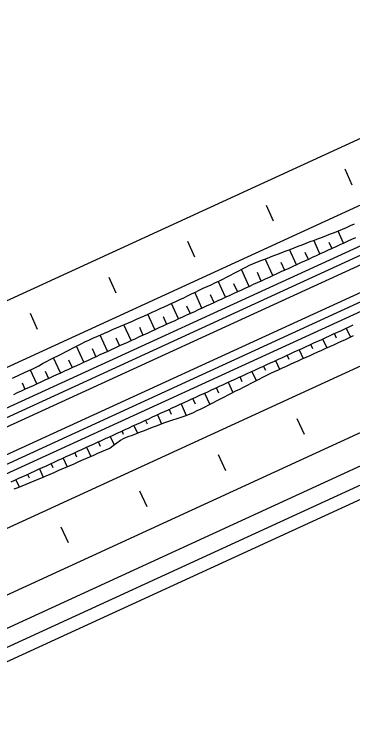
# Model space of a CAD drawing. Extents: x 6503541 to 6503743, y 5888004 to 5888145.
# Drawn here: x 6503613.157 to 6503614.094, y 5888058.691 to 5888060.703 of the extents above; entities that cross this region are included whole.
import ezdxf

# ---------------------------------------------------------------- set-up
doc = ezdxf.new("R2010")
doc.units = 0
doc.layers.add('12', color=7, linetype='Continuous')

msp = doc.modelspace()

# ---------------------------------------------------------------- linework, layer by layer
at = {"layer": '12'}
for p, q in [((6503605.1366, 5888055.919), (6503621.1114, 5888063.2433)), ((6503605.1466, 5888055.8972), (6503621.1214, 5888063.2215)), ((6503605.1756, 5888055.8339), (6503621.1505, 5888063.1582)), ((6503605.1856, 5888055.8121), (6503621.1605, 5888063.1364)), ((6503617.1884, 5888061.5832), (6503611.5845, 5888059.0139)), ((6503617.3575, 5888061.2145), (6503607.3899, 5888056.6445)), ((6503617.4275, 5888061.0618), (6503607.9932, 5888056.7363)), ((6503617.3425, 5888060.9305), (6503607.9659, 5888056.6314)), ((6503617.4389, 5888060.9218), (6503607.9859, 5888056.5878)), ((6503615.339, 5888060.9201), (6503611.5145, 5888059.1666)), ((6503617.4539, 5888060.8891), (6503608.0009, 5888056.555)), ((6503605.811, 5888056.2546), (6503615.7038, 5888060.7903)), ((6503605.6303, 5888055.9895), (6503615.7728, 5888060.6398)), ((6503614.0698, 5888060.0697), (6503614.0545, 5888060.103)), ((6503614.0043, 5888060.0397), (6503613.9871, 5888060.0772)), ((6503614.0289, 5888060.0724), (6503614.037, 5888060.0547)), ((6503613.9389, 5888060.0097), (6503613.9197, 5888060.0514)), ((6503613.9625, 5888060.0445), (6503613.9716, 5888060.0247)), ((6503613.8734, 5888059.9796), (6503613.8523, 5888060.0256)), ((6503613.8961, 5888060.0166), (6503613.9061, 5888059.9946)), ((6503613.808, 5888059.9496), (6503613.7864, 5888059.9966)), ((6503613.8297, 5888059.9887), (6503613.8407, 5888059.9646)), ((6503613.7425, 5888059.9196), (6503613.7224, 5888059.9636)), ((6503613.7649, 5888059.9571), (6503613.7752, 5888059.9346)), ((6503613.6771, 5888059.8896), (6503613.6571, 5888059.9331)), ((6503613.6997, 5888059.9266), (6503613.7098, 5888059.9046)), ((6503613.6116, 5888059.8596), (6503613.5921, 5888059.9021)), ((6503613.6345, 5888059.896), (6503613.6443, 5888059.8746)), ((6503613.5462, 5888059.8296), (6503613.5267, 5888059.8721)), ((6503613.5692, 5888059.8659), (6503613.5789, 5888059.8446)), ((6503613.4807, 5888059.7996), (6503613.4607, 5888059.8433)), ((6503613.5036, 5888059.8361), (6503613.5135, 5888059.8146)), ((6503614.0772, 5888059.8339), (6503614.0886, 5888059.809)), ((6503613.4153, 5888059.7696), (6503613.3946, 5888059.8147)), ((6503613.4378, 5888059.8068), (6503613.448, 5888059.7846)), ((6503614.0117, 5888059.8039), (6503614.0231, 5888059.7791)), ((6503614.0502, 5888059.8063), (6503614.0445, 5888059.8189)), ((6503613.3498, 5888059.7396), (6503613.3294, 5888059.7842)), ((6503613.9846, 5888059.7766), (6503613.979, 5888059.7889)), ((6503613.3721, 5888059.7774), (6503613.3826, 5888059.7546)), ((6503613.9463, 5888059.7739), (6503613.9575, 5888059.7495)), ((6503613.2844, 5888059.7096), (6503613.2653, 5888059.7512)), ((6503613.3072, 5888059.7461), (6503613.3171, 5888059.7246)), ((6503613.8808, 5888059.7438), (6503613.8919, 5888059.7197)), ((6503613.9191, 5888059.7468), (6503613.9136, 5888059.7589)), ((6503613.8537, 5888059.7168), (6503613.8481, 5888059.7288)), ((6503613.2189, 5888059.6796), (6503613.2015, 5888059.7175)), ((6503613.2425, 5888059.7146), (6503613.2517, 5888059.6946)), ((6503613.8154, 5888059.7138), (6503613.8271, 5888059.6883)), ((6503613.178, 5888059.6825), (6503613.1862, 5888059.6646)), ((6503613.7499, 5888059.6838), (6503613.763, 5888059.6554)), ((6503613.7888, 5888059.6853), (6503613.7827, 5888059.6988)), ((6503613.7241, 5888059.6539), (6503613.7172, 5888059.6688)), ((6503613.6845, 5888059.6538), (6503613.6989, 5888059.6225)), ((6503613.619, 5888059.6238), (6503613.6336, 5888059.5921)), ((6503613.6592, 5888059.6227), (6503613.6518, 5888059.6388)), ((6503613.5927, 5888059.5948), (6503613.5863, 5888059.6088)), ((6503613.5536, 5888059.5938), (6503613.565, 5888059.5689)), ((6503613.4881, 5888059.5638), (6503613.4978, 5888059.5428)), ((6503613.5261, 5888059.5673), (6503613.5209, 5888059.5788)), ((6503613.4598, 5888059.5393), (6503613.4554, 5888059.5488)), ((6503613.4227, 5888059.5338), (6503613.4335, 5888059.5102)), ((6503613.3572, 5888059.5038), (6503613.3688, 5888059.4785)), ((6503613.3959, 5888059.5059), (6503613.39, 5888059.5188)), ((6503613.3302, 5888059.4764), (6503613.3245, 5888059.4888)), ((6503613.2918, 5888059.4738), (6503613.3029, 5888059.4496)), ((6503613.2264, 5888059.4438), (6503613.237, 5888059.4206)), ((6503613.2645, 5888059.4469), (6503613.2591, 5888059.4588)), ((6503613.1985, 5888059.4181), (6503613.1936, 5888059.4288)), ((6503613.1609, 5888059.4138), (6503613.1701, 5888059.3937))]:
    msp.add_line(p, q, dxfattribs=at)
for points in [[(6503614.0939, 5888060.2304), (6503614.0739, 5888060.2741)], [(6503613.8757, 5888060.1304), (6503613.8557, 5888060.174)], [(6503613.2057, 5888059.7202), (6503613.2118, 5888059.723), (6503613.2242, 5888059.7297), (6503613.2348, 5888059.7354), (6503613.2455, 5888059.741), (6503613.2561, 5888059.7465), (6503613.2668, 5888059.752), (6503613.2775, 5888059.7575), (6503613.2882, 5888059.763), (6503613.2988, 5888059.7685), (6503613.3095, 5888059.774), (6503613.3202, 5888059.7795), (6503613.3309, 5888059.785), (6503613.3416, 5888059.7905), (6503613.3524, 5888059.7957), (6503613.3632, 5888059.8009), (6503613.3741, 5888059.8058), (6503613.3851, 5888059.8106), (6503613.3962, 5888059.8154), (6503613.4072, 5888059.8201), (6503613.4182, 5888059.8249), (6503613.4292, 5888059.8297), (6503613.4402, 5888059.8345), (6503613.4512, 5888059.8392), (6503613.4622, 5888059.844), (6503613.4733, 5888059.8488), (6503613.4843, 5888059.8535), (6503613.4953, 5888059.8583), (6503613.5063, 5888059.8631), (6503613.5173, 5888059.8678), (6503613.5283, 5888059.8728), (6503613.5392, 5888059.8778), (6503613.5501, 5888059.8828), (6503613.561, 5888059.8878), (6503613.5719, 5888059.8928), (6503613.5828, 5888059.8978), (6503613.5937, 5888059.9028), (6503613.6046, 5888059.9079), (6503613.6155, 5888059.9129), (6503613.6263, 5888059.9181), (6503613.6371, 5888059.9234), (6503613.6479, 5888059.9286), (6503613.6587, 5888059.9338), (6503613.6695, 5888059.9391), (6503613.6803, 5888059.9443), (6503613.6912, 5888059.9493), (6503613.7021, 5888059.9543), (6503613.713, 5888059.9593), (6503613.7239, 5888059.9643), (6503613.7348, 5888059.9693), (6503613.7455, 5888059.9748), (6503613.7561, 5888059.9804), (6503613.7667, 5888059.9861), (6503613.7773, 5888059.9917), (6503613.7879, 5888059.9974), (6503613.7985, 5888060.0031), (6503613.8092, 5888060.0087), (6503613.8202, 5888060.0133), (6503613.8315, 5888060.0176), (6503613.8427, 5888060.0219), (6503613.8539, 5888060.0262), (6503613.8652, 5888060.0305), (6503613.8764, 5888060.0348), (6503613.8876, 5888060.0391), (6503613.8988, 5888060.0434), (6503613.9101, 5888060.0477), (6503613.9213, 5888060.052), (6503613.9325, 5888060.0563), (6503613.9438, 5888060.0606), (6503613.955, 5888060.0649), (6503613.9662, 5888060.0692), (6503613.9775, 5888060.0735), (6503613.9887, 5888060.0778), (6503613.9999, 5888060.0821), (6503614.0111, 5888060.0864), (6503614.0224, 5888060.0907), (6503614.0336, 5888060.095), (6503614.0448, 5888060.0993), (6503614.0561, 5888060.1036), (6503614.0672, 5888060.1081), (6503614.0782, 5888060.113), (6503614.0891, 5888060.118), (6503614.1, 5888060.123)], [(6503613.155, 5888059.6503), (6503613.1659, 5888059.6553), (6503613.1768, 5888059.6603), (6503613.1878, 5888059.6653), (6503613.1987, 5888059.6703), (6503613.2096, 5888059.6753), (6503613.2205, 5888059.6803), (6503613.2314, 5888059.6853), (6503613.2423, 5888059.6903), (6503613.2532, 5888059.6953), (6503613.2641, 5888059.7003), (6503613.275, 5888059.7053), (6503613.2859, 5888059.7103), (6503613.2968, 5888059.7153), (6503613.3077, 5888059.7203), (6503613.3187, 5888059.7253), (6503613.3296, 5888059.7303), (6503613.3405, 5888059.7353), (6503613.3514, 5888059.7403), (6503613.3623, 5888059.7453), (6503613.3732, 5888059.7503), (6503613.3841, 5888059.7553), (6503613.395, 5888059.7603), (6503613.4059, 5888059.7653), (6503613.4168, 5888059.7703), (6503613.4277, 5888059.7753), (6503613.4386, 5888059.7803), (6503613.4495, 5888059.7853), (6503613.4605, 5888059.7903), (6503613.4714, 5888059.7953), (6503613.4823, 5888059.8003), (6503613.4932, 5888059.8053), (6503613.5041, 5888059.8103), (6503613.515, 5888059.8153), (6503613.5259, 5888059.8203), (6503613.5368, 5888059.8253), (6503613.5477, 5888059.8303), (6503613.5586, 5888059.8353), (6503613.5695, 5888059.8403), (6503613.5804, 5888059.8453), (6503613.5914, 5888059.8503), (6503613.6023, 5888059.8553), (6503613.6132, 5888059.8603), (6503613.6241, 5888059.8653), (6503613.635, 5888059.8703), (6503613.6459, 5888059.8753), (6503613.6568, 5888059.8803), (6503613.6677, 5888059.8853), (6503613.6786, 5888059.8903), (6503613.6895, 5888059.8953), (6503613.7004, 5888059.9003), (6503613.7113, 5888059.9053), (6503613.7223, 5888059.9103), (6503613.7332, 5888059.9153), (6503613.7441, 5888059.9203), (6503613.755, 5888059.9253), (6503613.7659, 5888059.9303), (6503613.7768, 5888059.9353), (6503613.7877, 5888059.9403), (6503613.7986, 5888059.9453), (6503613.8095, 5888059.9503), (6503613.8204, 5888059.9553), (6503613.8313, 5888059.9603), (6503613.8422, 5888059.9653), (6503613.8531, 5888059.9703), (6503613.8641, 5888059.9754), (6503613.875, 5888059.9804), (6503613.8859, 5888059.9854), (6503613.8968, 5888059.9904), (6503613.9077, 5888059.9954), (6503613.9186, 5888060.0004), (6503613.9295, 5888060.0054), (6503613.9404, 5888060.0104), (6503613.9513, 5888060.0154), (6503613.9622, 5888060.0204), (6503613.9731, 5888060.0254), (6503613.984, 5888060.0304), (6503613.995, 5888060.0354), (6503614.0059, 5888060.0404), (6503614.0168, 5888060.0454), (6503614.0277, 5888060.0504), (6503614.0386, 5888060.0554), (6503614.0495, 5888060.0604), (6503614.0604, 5888060.0654), (6503614.0713, 5888060.0704), (6503614.0822, 5888060.0754), (6503614.0931, 5888060.0804), (6503614.104, 5888060.0854)], [(6503613.6576, 5888060.0304), (6503613.6376, 5888060.074)], [(6503613.4394, 5888059.9304), (6503613.4194, 5888059.974)], [(6503613.2213, 5888059.8303), (6503613.2013, 5888059.874)], [(6503613.1475, 5888059.4076), (6503613.1584, 5888059.4126), (6503613.1693, 5888059.4176), (6503613.1802, 5888059.4226), (6503613.1911, 5888059.4276), (6503613.202, 5888059.4326), (6503613.2129, 5888059.4376), (6503613.2238, 5888059.4426), (6503613.2347, 5888059.4476), (6503613.2456, 5888059.4526), (6503613.2566, 5888059.4576), (6503613.2675, 5888059.4626), (6503613.2784, 5888059.4676), (6503613.2893, 5888059.4726), (6503613.3002, 5888059.4776), (6503613.3111, 5888059.4826), (6503613.322, 5888059.4876), (6503613.3329, 5888059.4926), (6503613.3438, 5888059.4976), (6503613.3547, 5888059.5026), (6503613.3656, 5888059.5076), (6503613.3765, 5888059.5126), (6503613.3875, 5888059.5176), (6503613.3984, 5888059.5226), (6503613.4093, 5888059.5276), (6503613.4202, 5888059.5326), (6503613.4311, 5888059.5376), (6503613.442, 5888059.5426), (6503613.4529, 5888059.5476), (6503613.4638, 5888059.5526), (6503613.4747, 5888059.5576), (6503613.4856, 5888059.5626), (6503613.4965, 5888059.5676), (6503613.5074, 5888059.5726), (6503613.5184, 5888059.5776), (6503613.5293, 5888059.5827), (6503613.5402, 5888059.5877), (6503613.5511, 5888059.5927), (6503613.562, 5888059.5977), (6503613.5729, 5888059.6027), (6503613.5838, 5888059.6077), (6503613.5947, 5888059.6127), (6503613.6056, 5888059.6177), (6503613.6165, 5888059.6227), (6503613.6274, 5888059.6277), (6503613.6383, 5888059.6327), (6503613.6492, 5888059.6377), (6503613.6602, 5888059.6427), (6503613.6711, 5888059.6477), (6503613.682, 5888059.6527), (6503613.6929, 5888059.6577), (6503613.7038, 5888059.6627), (6503613.7147, 5888059.6677), (6503613.7256, 5888059.6727), (6503613.7365, 5888059.6777), (6503613.7474, 5888059.6827), (6503613.7583, 5888059.6877), (6503613.7692, 5888059.6927), (6503613.7801, 5888059.6977), (6503613.7911, 5888059.7027), (6503613.802, 5888059.7077), (6503613.8129, 5888059.7127), (6503613.8238, 5888059.7177), (6503613.8347, 5888059.7227), (6503613.8456, 5888059.7277), (6503613.8565, 5888059.7327), (6503613.8674, 5888059.7377), (6503613.8783, 5888059.7427), (6503613.8892, 5888059.7477), (6503613.9001, 5888059.7527), (6503613.911, 5888059.7577), (6503613.922, 5888059.7627), (6503613.9329, 5888059.7677), (6503613.9438, 5888059.7727), (6503613.9547, 5888059.7777), (6503613.9656, 5888059.7827), (6503613.9765, 5888059.7877), (6503613.9874, 5888059.7927), (6503613.9983, 5888059.7977), (6503614.0092, 5888059.8027), (6503614.0201, 5888059.8077), (6503614.031, 5888059.8127), (6503614.0419, 5888059.8177), (6503614.0529, 5888059.8227), (6503614.0638, 5888059.8277), (6503614.0747, 5888059.8327), (6503614.0856, 5888059.8377), (6503614.0965, 5888059.8427)], [(6503613.1565, 5888059.388), (6503613.1675, 5888059.3926), (6503613.1786, 5888059.3972), (6503613.1897, 5888059.4018), (6503613.2008, 5888059.4064), (6503613.212, 5888059.4108), (6503613.2232, 5888059.4151), (6503613.2344, 5888059.4195), (6503613.2454, 5888059.4243), (6503613.2564, 5888059.4292), (6503613.2674, 5888059.434), (6503613.2784, 5888059.4388), (6503613.2894, 5888059.4436), (6503613.3004, 5888059.4484), (6503613.3114, 5888059.4533), (6503613.3223, 5888059.4581), (6503613.3333, 5888059.4629), (6503613.3443, 5888059.4677), (6503613.3553, 5888059.4726), (6503613.3663, 5888059.4774), (6503613.3773, 5888059.4822), (6503613.3883, 5888059.487), (6503613.3993, 5888059.4918), (6503613.4103, 5888059.4967), (6503613.4213, 5888059.5015), (6503613.4312, 5888059.5085), (6503613.4411, 5888059.5158), (6503613.4509, 5888059.5232), (6503613.4615, 5888059.5288), (6503613.4727, 5888059.5332), (6503613.484, 5888059.5375), (6503613.4952, 5888059.5418), (6503613.5064, 5888059.5462), (6503613.5176, 5888059.5505), (6503613.5288, 5888059.5548), (6503613.54, 5888059.5592), (6503613.5512, 5888059.5635), (6503613.5624, 5888059.5679), (6503613.5737, 5888059.5722), (6503613.585, 5888059.5762), (6503613.5965, 5888059.58), (6503613.608, 5888059.5837), (6503613.6195, 5888059.5875), (6503613.6309, 5888059.5912), (6503613.6424, 5888059.595), (6503613.6533, 5888059.6), (6503613.6641, 5888059.6053), (6503613.6749, 5888059.6105), (6503613.6857, 5888059.6158), (6503613.6964, 5888059.6212), (6503613.7071, 5888059.6267), (6503613.7178, 5888059.6322), (6503613.7285, 5888059.6377), (6503613.7391, 5888059.6432), (6503613.7498, 5888059.6487), (6503613.7605, 5888059.6541), (6503613.7712, 5888059.6596), (6503613.7819, 5888059.6651), (6503613.7926, 5888059.6706), (6503613.8033, 5888059.6761), (6503613.8139, 5888059.6816), (6503613.8246, 5888059.6871), (6503613.8353, 5888059.6925), (6503613.846, 5888059.698), (6503613.8567, 5888059.7035), (6503613.8676, 5888059.7086), (6503613.8785, 5888059.7136), (6503613.8894, 5888059.7186), (6503613.9003, 5888059.7236), (6503613.9112, 5888059.7286), (6503613.9221, 5888059.7336), (6503613.933, 5888059.7385), (6503613.944, 5888059.7434), (6503613.9549, 5888059.7484), (6503613.9659, 5888059.7533), (6503613.9768, 5888059.7582), (6503613.9878, 5888059.7631), (6503613.9987, 5888059.7681), (6503614.0096, 5888059.773), (6503614.0206, 5888059.7779), (6503614.0315, 5888059.7828), (6503614.0425, 5888059.7878), (6503614.0534, 5888059.7927), (6503614.0644, 5888059.7976), (6503614.0753, 5888059.8025), (6503614.0861, 5888059.8078), (6503614.0969, 5888059.813)], [(6503613.1512, 5888059.6952), (6503613.173, 5888059.7052), (6503613.1948, 5888059.7152), (6503613.2057, 5888059.7202)], [(6503613.9614, 5888059.5387), (6503613.9414, 5888059.5823)], [(6503613.7433, 5888059.4387), (6503613.7233, 5888059.4823)], [(6503613.5251, 5888059.3386), (6503613.5051, 5888059.3823)], [(6503613.3069, 5888059.2386), (6503613.2869, 5888059.2822)]]:
    msp.add_lwpolyline(points, dxfattribs=at)

doc.saveas('drawing.dxf')
